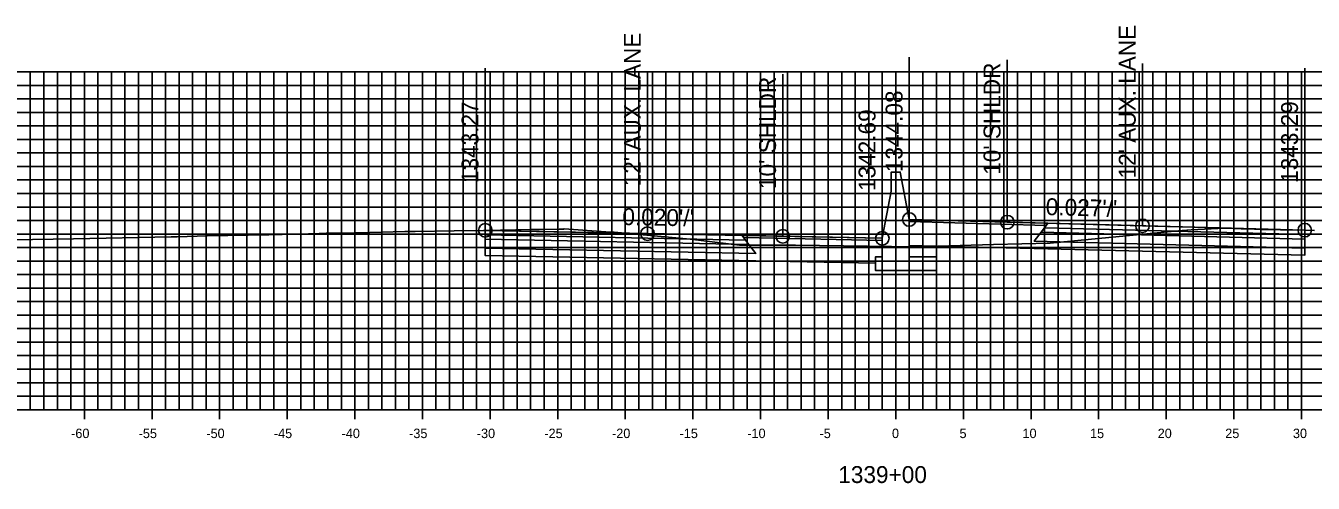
# Model space of a CAD drawing. Extents: x 674939 to 678919, y 750652 to 765176.
# Drawn here: x 678674.2 to 678769.4, y 752622.1 to 752656 of the extents above; entities that cross this region are included whole.
import ezdxf

# ---------------------------------------------------------------- set-up
doc = ezdxf.new("R2010")
doc.units = 0
for name, color, linetype in [('Level 10', 7, 'Continuous'), ('Level 17', 7, 'Continuous'), ('Level 18', 7, 'Continuous'), ('Level 19', 7, 'Continuous'), ('Level 20', 7, 'Continuous'), ('Level 22', 7, 'Continuous'), ('Level 23', 7, 'Continuous'), ('Level 4', 7, 'Continuous'), ('Level 8', 7, 'Continuous'), ('Level 9', 7, 'Continuous')]:
    doc.layers.add(name, color=color, linetype=linetype)

msp = doc.modelspace()

# ---------------------------------------------------------------- linework, layer by layer
at = {"layer": 'Level 10'}
msp.add_lwpolyline([(678673.201, 752640.124), (678677.731, 752640.206), (678684.953, 752640.35), (678685.395, 752640.343), (678687.61, 752640.41), (678692.174, 752640.498), (678695.104, 752640.56), (678695.327, 752640.557), (678695.883, 752640.588), (678696.061, 752640.58), (678696.416, 752640.604), (678698.526, 752640.643), (678699.636, 752640.677), (678702.219, 752640.728), (678702.662, 752640.733), (678702.773, 752640.749), (678702.995, 752640.74), (678705.875, 752640.795), (678708.048, 752640.823), (678708.176, 752640.823), (678711.578, 752640.879), (678711.646, 752640.879), (678711.886, 752640.878), (678712.527, 752640.886), (678713.646, 752640.909), (678713.806, 752640.923), (678713.966, 752640.913), (678714.01, 752640.927), (678717.427, 752640.679), (678717.697, 752640.687), (678723.338, 752640.161), (678726.987, 752639.731), (678731.113, 752639.727), (678740.002, 752639.596), (678745.767, 752639.784), (678749.94, 752639.873), (678759.135, 752640.773), (678759.714, 752640.815), (678760.387, 752640.854), (678762.841, 752640.988), (678762.852, 752640.987), (678762.873, 752640.984), (678762.907, 752640.988), (678763.078, 752640.978), (678764.571, 752640.924), (678764.639, 752640.928), (678765.469, 752640.896), (678765.776, 752640.883), (678766.107, 752640.888), (678766.605, 752640.877), (678766.992, 752640.873), (678768.777, 752640.836), (678768.8, 752640.836), (678769.503, 752640.821)], dxfattribs=at)
at = {"layer": 'Level 17'}
for points in [[(678738.863, 752645.131), (678738.863, 752645.131), (678738.203, 752645.131), (678738.203, 752643.736)], [(678738.863, 752645.131), (678739.533, 752641.631)], [(678738.203, 752643.736), (678737.533, 752640.236)], [(678737.533, 752640.236), (678737.533, 752638.861), (678737.033, 752638.861), (678737.033, 752637.861), (678741.533, 752637.861), (678741.533, 752638.861), (678739.533, 752638.861), (678739.533, 752641.631)]]:
    msp.add_lwpolyline(points, dxfattribs=at)
at = {"layer": 'Level 18'}
for points in [[(678737.533, 752640.236), (678730.176, 752640.383), (678720.176, 752640.583), (678708.176, 752640.823)], [(678768.777, 752640.836), (678756.777, 752641.163), (678746.777, 752641.434), (678739.533, 752641.631)]]:
    msp.add_lwpolyline(points, dxfattribs=at)
for points in [[(678708.176, 752640.823), (678708.176, 752640.493), (678727.426, 752640.108), (678727.176, 752640.443)], [(678749.658, 752641.193), (678739.533, 752641.474), (678739.533, 752641.631), (678749.777, 752641.353)], [(678768.777, 752640.836), (678768.777, 752640.506), (678749.527, 752641.018), (678749.777, 752641.353)], [(678727.176, 752640.443), (678737.533, 752640.236), (678737.537, 752640.078), (678727.296, 752640.283)]]:
    msp.add_lwpolyline(points, close=True, dxfattribs=at)
at = {"layer": 'Level 19'}
for points in [[(678768.777, 752640.506), (678768.777, 752640.176), (678749.277, 752640.683), (678749.527, 752641.018)], [(678708.176, 752640.493), (678708.176, 752640.163), (678727.676, 752639.773), (678727.426, 752640.108)], [(678708.176, 752640.163), (678708.176, 752639.503), (678728.176, 752639.103), (678727.676, 752639.773)], [(678768.777, 752640.176), (678768.777, 752639.516), (678748.777, 752640.013), (678749.277, 752640.683)]]:
    msp.add_lwpolyline(points, close=True, dxfattribs=at)
for points in [[(678708.176, 752639.503), (678708.176, 752638.963), (678728.176, 752638.563), (678737.033, 752638.386)], [(678739.533, 752639.702), (678741.533, 752639.653)], [(678768.777, 752639.516), (678768.777, 752638.976), (678748.777, 752639.473), (678741.533, 752639.653)]]:
    msp.add_lwpolyline(points, dxfattribs=at)
at = {"layer": 'Level 20'}
for p, q in [((678638.533, 752652.551), (678838.533, 752652.551)), ((678674.533, 752627.551), (678674.533, 752652.551)), ((678675.533, 752627.551), (678675.533, 752652.551)), ((678676.533, 752627.551), (678676.533, 752652.551)), ((678677.533, 752627.551), (678677.533, 752652.551)), ((678678.533, 752627.551), (678678.533, 752652.551)), ((678679.533, 752627.551), (678679.533, 752652.551)), ((678680.533, 752627.551), (678680.533, 752652.551)), ((678681.533, 752627.551), (678681.533, 752652.551)), ((678682.533, 752627.551), (678682.533, 752652.551)), ((678683.533, 752627.551), (678683.533, 752652.551)), ((678684.533, 752627.551), (678684.533, 752652.551)), ((678685.533, 752627.551), (678685.533, 752652.551)), ((678686.533, 752627.551), (678686.533, 752652.551)), ((678687.533, 752627.551), (678687.533, 752652.551)), ((678688.533, 752627.551), (678688.533, 752652.551)), ((678689.533, 752627.551), (678689.533, 752652.551)), ((678690.533, 752627.551), (678690.533, 752652.551)), ((678691.533, 752627.551), (678691.533, 752652.551)), ((678692.533, 752627.551), (678692.533, 752652.551)), ((678693.533, 752627.551), (678693.533, 752652.551)), ((678694.533, 752627.551), (678694.533, 752652.551)), ((678695.533, 752627.551), (678695.533, 752652.551)), ((678696.533, 752627.551), (678696.533, 752652.551)), ((678697.533, 752627.551), (678697.533, 752652.551)), ((678698.533, 752627.551), (678698.533, 752652.551)), ((678699.533, 752627.551), (678699.533, 752652.551)), ((678700.533, 752627.551), (678700.533, 752652.551)), ((678701.533, 752627.551), (678701.533, 752652.551)), ((678702.533, 752627.551), (678702.533, 752652.551)), ((678703.533, 752627.551), (678703.533, 752652.551)), ((678704.533, 752627.551), (678704.533, 752652.551)), ((678705.533, 752627.551), (678705.533, 752652.551)), ((678706.533, 752627.551), (678706.533, 752652.551)), ((678707.533, 752627.551), (678707.533, 752652.551)), ((678708.533, 752627.551), (678708.533, 752652.551)), ((678709.533, 752627.551), (678709.533, 752652.551)), ((678710.533, 752627.551), (678710.533, 752652.551)), ((678711.533, 752627.551), (678711.533, 752652.551)), ((678712.533, 752627.551), (678712.533, 752652.551)), ((678713.533, 752627.551), (678713.533, 752652.551)), ((678714.533, 752627.551), (678714.533, 752652.551)), ((678715.533, 752627.551), (678715.533, 752652.551)), ((678716.533, 752627.551), (678716.533, 752652.551)), ((678717.533, 752627.551), (678717.533, 752652.551)), ((678718.533, 752627.551), (678718.533, 752652.551)), ((678719.533, 752627.551), (678719.533, 752652.551)), ((678720.533, 752627.551), (678720.533, 752652.551)), ((678721.533, 752627.551), (678721.533, 752652.551)), ((678722.533, 752627.551), (678722.533, 752652.551)), ((678723.533, 752627.551), (678723.533, 752652.551)), ((678724.533, 752627.551), (678724.533, 752652.551)), ((678725.533, 752627.551), (678725.533, 752652.551)), ((678726.533, 752627.551), (678726.533, 752652.551)), ((678727.533, 752627.551), (678727.533, 752652.551)), ((678728.533, 752627.551), (678728.533, 752652.551)), ((678729.533, 752627.551), (678729.533, 752652.551)), ((678730.533, 752627.551), (678730.533, 752652.551)), ((678731.533, 752627.551), (678731.533, 752652.551)), ((678732.533, 752627.551), (678732.533, 752652.551)), ((678733.533, 752627.551), (678733.533, 752652.551)), ((678734.533, 752627.551), (678734.533, 752652.551)), ((678735.533, 752627.551), (678735.533, 752652.551)), ((678736.533, 752627.551), (678736.533, 752652.551)), ((678737.533, 752627.551), (678737.533, 752652.551)), ((678738.533, 752627.551), (678738.533, 752652.551)), ((678739.533, 752627.551), (678739.533, 752652.551)), ((678740.533, 752627.551), (678740.533, 752652.551)), ((678741.533, 752627.551), (678741.533, 752652.551)), ((678742.533, 752627.551), (678742.533, 752652.551)), ((678743.533, 752627.551), (678743.533, 752652.551)), ((678744.533, 752627.551), (678744.533, 752652.551)), ((678745.533, 752627.551), (678745.533, 752652.551)), ((678746.533, 752627.551), (678746.533, 752652.551)), ((678747.533, 752627.551), (678747.533, 752652.551)), ((678748.533, 752627.551), (678748.533, 752652.551)), ((678749.533, 752627.551), (678749.533, 752652.551)), ((678750.533, 752627.551), (678750.533, 752652.551)), ((678751.533, 752627.551), (678751.533, 752652.551)), ((678752.533, 752627.551), (678752.533, 752652.551)), ((678753.533, 752627.551), (678753.533, 752652.551)), ((678754.533, 752627.551), (678754.533, 752652.551)), ((678755.533, 752627.551), (678755.533, 752652.551)), ((678756.533, 752627.551), (678756.533, 752652.551)), ((678757.533, 752627.551), (678757.533, 752652.551)), ((678758.533, 752627.551), (678758.533, 752652.551)), ((678759.533, 752627.551), (678759.533, 752652.551)), ((678760.533, 752627.551), (678760.533, 752652.551)), ((678761.533, 752627.551), (678761.533, 752652.551)), ((678762.533, 752627.551), (678762.533, 752652.551)), ((678763.533, 752627.551), (678763.533, 752652.551)), ((678764.533, 752627.551), (678764.533, 752652.551)), ((678765.533, 752627.551), (678765.533, 752652.551)), ((678766.533, 752627.551), (678766.533, 752652.551)), ((678767.533, 752627.551), (678767.533, 752652.551)), ((678768.533, 752627.551), (678768.533, 752652.551)), ((678638.533, 752651.551), (678838.533, 752651.551)), ((678638.533, 752650.551), (678838.533, 752650.551)), ((678638.533, 752649.551), (678838.533, 752649.551)), ((678638.533, 752648.551), (678838.533, 752648.551)), ((678638.533, 752647.551), (678838.533, 752647.551)), ((678638.533, 752646.551), (678838.533, 752646.551)), ((678638.533, 752645.551), (678838.533, 752645.551)), ((678638.533, 752644.551), (678838.533, 752644.551)), ((678638.533, 752643.551), (678838.533, 752643.551)), ((678638.533, 752642.551), (678838.533, 752642.551)), ((678638.533, 752641.551), (678838.533, 752641.551)), ((678638.533, 752640.551), (678838.533, 752640.551)), ((678638.533, 752639.551), (678838.533, 752639.551)), ((678638.533, 752638.551), (678838.533, 752638.551)), ((678638.533, 752637.551), (678838.533, 752637.551)), ((678638.533, 752636.551), (678838.533, 752636.551)), ((678638.533, 752635.551), (678838.533, 752635.551)), ((678638.533, 752634.551), (678838.533, 752634.551)), ((678638.533, 752633.551), (678838.533, 752633.551)), ((678638.533, 752632.551), (678838.533, 752632.551)), ((678638.533, 752631.551), (678838.533, 752631.551)), ((678638.533, 752630.551), (678838.533, 752630.551)), ((678638.533, 752629.551), (678838.533, 752629.551)), ((678638.533, 752628.551), (678838.533, 752628.551)), ((678638.533, 752627.551), (678838.533, 752627.551))]:
    msp.add_line(p, q, dxfattribs=at)
at = {"layer": 'Level 23'}
for p, q in [((678739.533, 752641.631), (678739.533, 752653.631)), ((678746.777, 752641.434), (678746.777, 752653.434)), ((678756.777, 752641.163), (678756.777, 752653.163)), ((678708.176, 752640.823), (678708.176, 752652.823)), ((678720.176, 752640.583), (678720.176, 752652.583)), ((678730.176, 752640.383), (678730.176, 752652.383)), ((678737.533, 752640.236), (678737.533, 752652.236)), ((678768.777, 752640.836), (678768.777, 752652.836))]:
    msp.add_line(p, q, dxfattribs=at)
at = {"layer": 'Level 4'}
for centre in [(678739.533, 752641.631), (678746.777, 752641.434), (678756.777, 752641.163), (678708.176, 752640.823), (678720.176, 752640.583), (678730.176, 752640.383), (678737.533, 752640.236), (678768.777, 752640.836)]:
    msp.add_circle(centre, 0.5, dxfattribs=at)
at = {"layer": 'Level 8'}
for p, q in [((678638.533, 752627.551), (678838.533, 752627.551)), ((678678.533, 752626.851), (678678.533, 752628.251)), ((678683.533, 752626.851), (678683.533, 752628.251)), ((678688.533, 752626.851), (678688.533, 752628.251)), ((678693.533, 752626.851), (678693.533, 752628.251)), ((678698.533, 752626.851), (678698.533, 752628.251)), ((678703.533, 752626.851), (678703.533, 752628.251)), ((678708.533, 752626.851), (678708.533, 752628.251)), ((678713.533, 752626.851), (678713.533, 752628.251)), ((678718.533, 752626.851), (678718.533, 752628.251)), ((678723.533, 752626.851), (678723.533, 752628.251)), ((678728.533, 752626.851), (678728.533, 752628.251)), ((678733.533, 752626.851), (678733.533, 752628.251)), ((678738.533, 752626.851), (678738.533, 752628.251)), ((678743.533, 752626.851), (678743.533, 752628.251)), ((678748.533, 752626.851), (678748.533, 752628.251)), ((678753.533, 752626.851), (678753.533, 752628.251)), ((678758.533, 752626.851), (678758.533, 752628.251)), ((678763.533, 752626.851), (678763.533, 752628.251)), ((678768.533, 752626.851), (678768.533, 752628.251))]:
    msp.add_line(p, q, dxfattribs=at)

# ---------------------------------------------------------------- texts
at = {"layer": 'Level 22'}
for s, rotation, p in [("0.027'/'", 358.4428, (678749.61, 752641.958)), ("0.020'/'", 358.85424, (678718.305, 752641.221))]:
    msp.add_text(s, height=1.25, rotation=rotation, dxfattribs=at).set_placement(p)
at = {"layer": 'Level 23'}
for s, p in [("12' AUX. LANE", (678756.277, 752644.663)), ("12' AUX. LANE", (678719.676, 752644.083)), ("10' SHLDR", (678746.277, 752644.934)), ("10' SHLDR", (678729.676, 752643.883)), ('1343.27', (678707.676, 752644.323)), ('1344.08', (678739.033, 752645.131)), ('1343.29', (678768.277, 752644.336)), ('1342.69', (678737.033, 752643.736))]:
    msp.add_text(s, height=1.25, rotation=90, dxfattribs=at).set_placement(p)
at = {"layer": 'Level 9'}
for s, height, p in [('-60', 0.7, (678677.552, 752625.451)), ('-55', 0.7, (678682.546, 752625.451)), ('-50', 0.7, (678687.552, 752625.451)), ('-45', 0.7, (678692.546, 752625.451)), ('-40', 0.7, (678697.552, 752625.451)), ('-35', 0.7, (678702.546, 752625.451)), ('-30', 0.7, (678707.552, 752625.451)), ('-25', 0.7, (678712.546, 752625.451)), ('-20', 0.7, (678717.552, 752625.451)), ('-15', 0.7, (678722.546, 752625.451)), ('-10', 0.7, (678727.552, 752625.451)), ('-5', 0.7, (678732.896, 752625.451)), ('0', 0.7, (678738.252, 752625.451)), ('5', 0.7, (678743.246, 752625.451)), ('10', 0.7, (678747.902, 752625.451)), ('15', 0.7, (678752.896, 752625.451)), ('20', 0.7, (678757.902, 752625.451)), ('25', 0.7, (678762.896, 752625.451)), ('30', 0.7, (678767.902, 752625.451)), ('1339+00', 1.25, (678734.281, 752622.126))]:
    msp.add_text(s, height=height, dxfattribs=at).set_placement(p)

doc.saveas('drawing.dxf')
